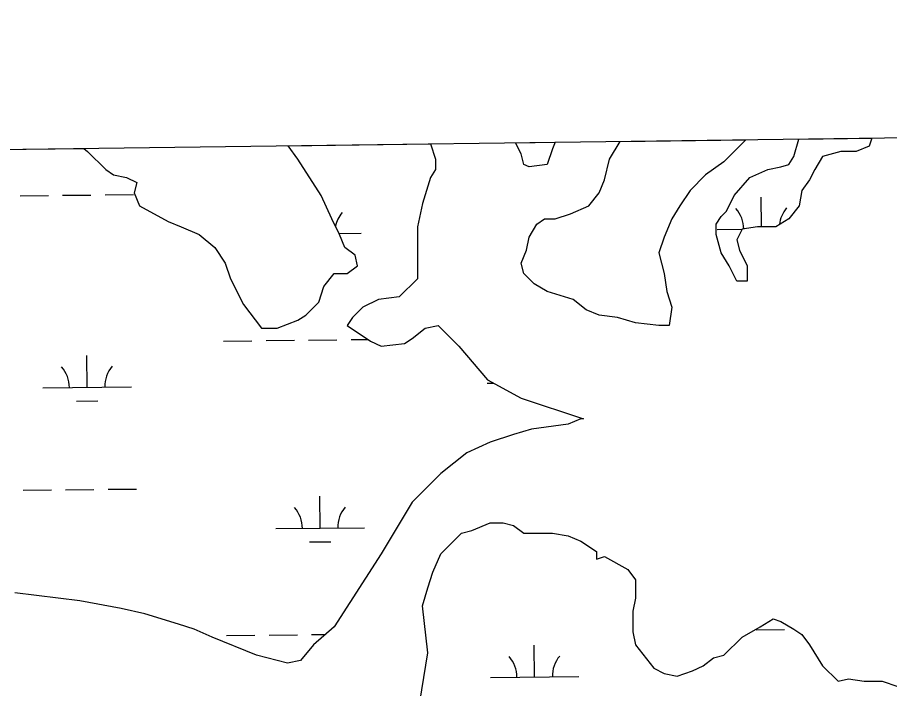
# Model space of a CAD drawing. Extents: x 3734862 to 3772949, y 391520 to 417239.
# Drawn here: x 3759161 to 3760146, y 414689 to 415447 of the extents above; entities that cross this region are included whole.
import ezdxf

# ---------------------------------------------------------------- set-up
doc = ezdxf.new("R2010")
doc.units = 0
for name, color, linetype in [('V-GRID-FRAM', 7, 'Continuous'), ('V-TOPO-SHOR', 7, 'Continuous'), ('V-WETL-SWMP', 7, 'Continuous')]:
    doc.layers.add(name, color=color, linetype=linetype)

msp = doc.modelspace()

# ---------------------------------------------------------------- linework, layer by layer
at = {"layer": 'V-GRID-FRAM'}
msp.add_lwpolyline([(3738832.32, 415033.81), (3770599.18, 415447.36), (3770843.79, 397266.59), (3739061.07, 396852.84), (3738832.32, 415033.81)], dxfattribs=at)
at = {"layer": 'V-TOPO-SHOR'}
for p, q in [((3759730.13, 415293.09), (3759723.79, 415305.78)), ((3759768.28, 415306.36), (3759765.32, 415298.95)), ((3759829.83, 415287.22), (3759841.89, 415307.32)), ((3759983.73, 415309.17), (3759958.86, 415284.28)), ((3760038.04, 415290.15), (3760043.69, 415309.95)), ((3760126.12, 415311.02), (3760123.07, 415301.89)), ((3759236.25, 415299.44), (3759240.43, 415296.01)), ((3759240.43, 415296.01), (3759260.96, 415275.47)), ((3759477.95, 415287.21), (3759467.08, 415302.44)), ((3759627.6, 415304.53), (3759633.37, 415287.22)), ((3759765.32, 415298.95), (3759759.46, 415281.35)), ((3760090.82, 415296.02), (3760070.29, 415290.15)), ((3760108.41, 415296.02), (3760090.82, 415296.02)), ((3760123.07, 415301.89), (3760108.41, 415296.02)), ((3759504.35, 415246.13), (3759477.95, 415287.21)), ((3759633.37, 415287.22), (3759633.37, 415275.48)), ((3759733.07, 415281.35), (3759730.13, 415293.09)), ((3759823.97, 415263.74), (3759829.83, 415287.22)), ((3760032.17, 415281.35), (3760038.04, 415290.15)), ((3760070.29, 415290.15), (3760061.49, 415275.48)), ((3759260.96, 415275.47), (3759269.75, 415269.6)), ((3759633.37, 415275.48), (3759627.5, 415266.68)), ((3759738.93, 415278.41), (3759733.07, 415281.35)), ((3759759.46, 415281.35), (3759738.93, 415278.41)), ((3759958.86, 415284.28), (3759938.33, 415269.61)), ((3759988.18, 415266.68), (3760008.71, 415275.48)), ((3760008.71, 415275.48), (3760023.37, 415278.41)), ((3760023.37, 415278.41), (3760032.17, 415281.35)), ((3760061.49, 415275.48), (3760055.63, 415263.74)), ((3759269.75, 415269.6), (3759284.42, 415266.67)), ((3759284.42, 415266.67), (3759296.15, 415260.8)), ((3759627.5, 415266.68), (3759618.7, 415237.33)), ((3759938.33, 415269.61), (3759920.74, 415252)), ((3759970.59, 415246.14), (3759988.18, 415266.68)), ((3759296.15, 415260.8), (3759293.21, 415249.06)), ((3759818.1, 415249.07), (3759823.97, 415263.74)), ((3760055.63, 415263.74), (3760046.83, 415252)), ((3759293.21, 415249.06), (3759299.08, 415234.39)), ((3759516.07, 415219.72), (3759504.35, 415246.13)), ((3759806.38, 415234.4), (3759818.1, 415249.07)), ((3759920.74, 415252), (3759909.01, 415234.4)), ((3759961.79, 415228.53), (3759970.59, 415246.14)), ((3760046.83, 415252), (3760043.9, 415234.4)), ((3759618.7, 415237.33), (3759612.84, 415210.92)), ((3759299.08, 415234.39), (3759331.33, 415216.79)), ((3759785.85, 415225.6), (3759806.38, 415234.4)), ((3759909.01, 415234.4), (3759900.21, 415219.73)), ((3759955.93, 415222.66), (3759961.79, 415228.53)), ((3760043.9, 415234.4), (3760032.17, 415219.73)), ((3759331.33, 415216.79), (3759346, 415210.92)), ((3759524.87, 415202.12), (3759516.07, 415219.72)), ((3759747.73, 415213.86), (3759756.52, 415219.73)), ((3759756.52, 415219.73), (3759768.25, 415219.73)), ((3759768.25, 415219.73), (3759785.85, 415225.6)), ((3759900.21, 415219.73), (3759891.42, 415199.19)), ((3759950.06, 415213.86), (3759955.93, 415222.66)), ((3760032.17, 415219.73), (3760017.51, 415210.92)), ((3759346, 415210.92), (3759366.52, 415202.12)), ((3759612.84, 415210.92), (3759612.84, 415152.24)), ((3759738.93, 415199.19), (3759747.73, 415213.86)), ((3759950.06, 415202.12), (3759950.06, 415213.86)), ((3759979.39, 415207.99), (3759973.52, 415196.25)), ((3759996.98, 415210.92), (3759979.39, 415207.99)), ((3760017.51, 415210.92), (3759996.98, 415210.92)), ((3759366.52, 415202.12), (3759384.12, 415187.44)), ((3759530.74, 415187.44), (3759524.87, 415202.12)), ((3759736, 415184.52), (3759738.93, 415199.19)), ((3759891.42, 415199.19), (3759885.55, 415181.58)), ((3759955.93, 415181.58), (3759950.06, 415202.12)), ((3759384.12, 415187.44), (3759395.85, 415169.84)), ((3759542.47, 415178.64), (3759530.74, 415187.44)), ((3759973.52, 415196.25), (3759976.46, 415184.52)), ((3759545.4, 415166.9), (3759542.47, 415178.64)), ((3759730.13, 415169.84), (3759736, 415184.52)), ((3759885.55, 415181.58), (3759891.42, 415158.11)), ((3759964.73, 415166.91), (3759955.93, 415181.58)), ((3759976.46, 415184.52), (3759985.25, 415166.91)), ((3759395.85, 415169.84), (3759401.71, 415152.23)), ((3759733.07, 415158.11), (3759730.13, 415169.84)), ((3759507.28, 415143.43), (3759519.01, 415158.1)), ((3759519.01, 415158.1), (3759533.67, 415158.1)), ((3759533.67, 415158.1), (3759545.4, 415166.9)), ((3759744.8, 415146.37), (3759733.07, 415158.11)), ((3759891.42, 415158.11), (3759894.35, 415137.57)), ((3759973.52, 415149.3), (3759964.73, 415166.91)), ((3759985.25, 415166.91), (3759985.25, 415149.3)), ((3759401.71, 415152.23), (3759416.37, 415122.89)), ((3759612.84, 415152.24), (3759592.31, 415131.7)), ((3759985.25, 415149.3), (3759973.52, 415149.3)), ((3759501.41, 415125.82), (3759507.28, 415143.43)), ((3759759.46, 415137.57), (3759744.8, 415146.37)), ((3759788.78, 415128.76), (3759759.46, 415137.57)), ((3759894.35, 415137.57), (3759900.21, 415119.96)), ((3759568.85, 415128.76), (3759551.26, 415119.96)), ((3759592.31, 415131.7), (3759568.85, 415128.76)), ((3759803.44, 415117.03), (3759788.78, 415128.76)), ((3759416.37, 415122.89), (3759436.9, 415096.48)), ((3759486.75, 415111.15), (3759501.41, 415125.82)), ((3759551.26, 415119.96), (3759539.53, 415108.22)), ((3759900.21, 415119.96), (3759897.28, 415099.42)), ((3759477.95, 415105.28), (3759486.75, 415111.15)), ((3759539.53, 415108.22), (3759533.66, 415099.42)), ((3759818.1, 415111.16), (3759803.44, 415117.03)), ((3759838.63, 415108.22), (3759818.1, 415111.16)), ((3759859.16, 415102.35), (3759838.63, 415108.22)), ((3759454.49, 415096.48), (3759477.95, 415105.28)), ((3759533.66, 415099.42), (3759560.06, 415081.81)), ((3759621.64, 415096.49), (3759636.3, 415099.42)), ((3759636.3, 415099.42), (3759659.76, 415075.95)), ((3759885.55, 415099.42), (3759859.16, 415102.35)), ((3759897.28, 415099.42), (3759885.55, 415099.42)), ((3759436.9, 415096.48), (3759454.49, 415096.48)), ((3759606.97, 415084.75), (3759621.64, 415096.49)), ((3759560.06, 415081.81), (3759571.78, 415075.95)), ((3759571.78, 415075.95), (3759598.18, 415078.88)), ((3759598.18, 415078.88), (3759606.97, 415084.75)), ((3759659.76, 415075.95), (3759692.01, 415037.8)), ((3759692.01, 415037.8), (3759730.13, 415017.26)), ((3759730.13, 415017.26), (3759800.51, 414993.78)), ((3759797.58, 414993.78), (3759782.92, 414987.92)), ((3759800.51, 414993.78), (3759797.58, 414993.78)), ((3759741.86, 414982.05), (3759721.34, 414976.18)), ((3759782.92, 414987.92), (3759741.86, 414982.05)), ((3759721.34, 414976.18), (3759694.95, 414967.38)), ((3759694.95, 414967.38), (3759668.55, 414955.64)), ((3759668.55, 414955.64), (3759639.23, 414932.16)), ((3759639.23, 414932.16), (3759606.97, 414899.89)), ((3759606.97, 414899.89), (3759571.78, 414841.2)), ((3759674.42, 414867.61), (3759694.95, 414876.41)), ((3759694.95, 414876.41), (3759709.61, 414876.41)), ((3759709.61, 414876.41), (3759721.34, 414873.48)), ((3759721.34, 414873.48), (3759733.07, 414864.67)), ((3759639.23, 414841.2), (3759662.69, 414864.67)), ((3759662.69, 414864.67), (3759674.42, 414867.61)), ((3759733.07, 414864.67), (3759765.32, 414864.67)), ((3759765.32, 414864.67), (3759782.92, 414861.74)), ((3759782.92, 414861.74), (3759797.58, 414855.87)), ((3759797.58, 414855.87), (3759815.17, 414844.14)), ((3759815.17, 414844.14), (3759815.17, 414835.33)), ((3759571.78, 414841.2), (3759519, 414759.04)), ((3759630.43, 414820.66), (3759639.23, 414841.2)), ((3759815.17, 414835.33), (3759823.97, 414838.27)), ((3759823.97, 414838.27), (3759850.36, 414823.6)), ((3759850.36, 414823.6), (3759859.16, 414811.86)), ((3759624.57, 414803.05), (3759630.43, 414820.66)), ((3759618.7, 414782.51), (3759624.57, 414803.05)), ((3759859.16, 414811.86), (3759859.16, 414791.32)), ((3759231.63, 414788.38), (3759158.32, 414797.19)), ((3759278.54, 414779.58), (3759231.63, 414788.38)), ((3759859.16, 414791.32), (3759856.23, 414776.65)), ((3759304.94, 414773.71), (3759278.54, 414779.58)), ((3759343.06, 414761.98), (3759304.94, 414773.71)), ((3759624.57, 414729.7), (3759618.7, 414782.51)), ((3759856.23, 414776.65), (3759856.23, 414753.17)), ((3759999.91, 414759.04), (3760014.58, 414767.84)), ((3760014.58, 414767.84), (3760023.37, 414764.91)), ((3760023.37, 414764.91), (3760038.04, 414756.1)), ((3759360.65, 414756.11), (3759343.06, 414761.98)), ((3759381.18, 414747.3), (3759360.65, 414756.11)), ((3759519, 414759.04), (3759495.54, 414738.5)), ((3759979.39, 414747.3), (3759999.91, 414759.04)), ((3760038.04, 414756.1), (3760046.83, 414750.24)), ((3759431.03, 414726.76), (3759381.18, 414747.3)), ((3759856.23, 414753.17), (3759859.16, 414738.5)), ((3759958.86, 414726.76), (3759979.39, 414747.3)), ((3760046.83, 414750.24), (3760055.63, 414738.5)), ((3759495.54, 414738.5), (3759480.88, 414720.89)), ((3759859.16, 414738.5), (3759879.69, 414712.09)), ((3760055.63, 414738.5), (3760070.29, 414715.03)), ((3759466.22, 414717.96), (3759431.03, 414726.76)), ((3759615.77, 414673.95), (3759624.57, 414729.7)), ((3759947.13, 414723.83), (3759958.86, 414726.76)), ((3759480.88, 414720.89), (3759466.22, 414717.96)), ((3759923.67, 414709.16), (3759935.4, 414715.03)), ((3759935.4, 414715.03), (3759947.13, 414723.83)), ((3760070.29, 414715.03), (3760087.89, 414697.42)), ((3759879.69, 414712.09), (3759891.42, 414706.22)), ((3759891.42, 414706.22), (3759906.08, 414703.29)), ((3759906.08, 414703.29), (3759923.67, 414709.16)), ((3760087.89, 414697.42), (3760099.62, 414700.35)), ((3760099.62, 414700.35), (3760117.21, 414697.42)), ((3760117.21, 414697.42), (3760137.74, 414697.42)), ((3760137.74, 414697.42), (3760155.33, 414691.55))]:
    msp.add_line(p, q, dxfattribs=at)
at = {"layer": 'V-WETL-SWMP'}
for p, q in [((3759723.79, 415305.78), (3759768.28, 415306.36)), ((3759730.13, 415293.09), (3759723.79, 415305.78)), ((3759768.28, 415306.36), (3759765.32, 415298.95)), ((3759829.83, 415287.22), (3759841.89, 415307.32)), ((3759841.89, 415307.32), (3759983.73, 415309.17)), ((3759983.73, 415309.17), (3759958.86, 415284.28)), ((3760038.04, 415290.15), (3760043.69, 415309.95)), ((3760043.69, 415309.95), (3760126.12, 415311.02)), ((3760126.12, 415311.02), (3760123.07, 415301.89)), ((3755613.13, 415252.27), (3759236.25, 415299.44)), ((3759236.25, 415299.44), (3759240.43, 415296.01)), ((3759240.43, 415296.01), (3759260.96, 415275.47)), ((3759467.08, 415302.44), (3759627.6, 415304.53)), ((3759477.95, 415287.21), (3759467.08, 415302.44)), ((3759627.6, 415304.53), (3759633.37, 415287.22)), ((3759765.32, 415298.95), (3759759.46, 415281.35)), ((3760090.82, 415296.02), (3760070.29, 415290.15)), ((3760108.41, 415296.02), (3760090.82, 415296.02)), ((3760123.07, 415301.89), (3760108.41, 415296.02)), ((3759504.35, 415246.13), (3759477.95, 415287.21)), ((3759633.37, 415287.22), (3759633.37, 415275.48)), ((3759733.07, 415281.35), (3759730.13, 415293.09)), ((3759823.97, 415263.74), (3759829.83, 415287.22)), ((3760032.17, 415281.35), (3760038.04, 415290.15)), ((3760070.29, 415290.15), (3760061.49, 415275.48)), ((3759260.96, 415275.47), (3759269.75, 415269.6)), ((3759633.37, 415275.48), (3759627.5, 415266.68)), ((3759738.93, 415278.41), (3759733.07, 415281.35)), ((3759759.46, 415281.35), (3759738.93, 415278.41)), ((3759958.86, 415284.28), (3759938.33, 415269.61)), ((3759988.18, 415266.68), (3760008.71, 415275.48)), ((3760008.71, 415275.48), (3760023.37, 415278.41)), ((3760023.37, 415278.41), (3760032.17, 415281.35)), ((3760061.49, 415275.48), (3760055.63, 415263.74)), ((3759269.75, 415269.6), (3759284.42, 415266.67)), ((3759284.42, 415266.67), (3759296.15, 415260.8)), ((3759627.5, 415266.68), (3759618.7, 415237.33)), ((3759938.33, 415269.61), (3759920.74, 415252)), ((3759970.59, 415246.14), (3759988.18, 415266.68)), ((3759296.15, 415260.8), (3759293.21, 415249.06)), ((3759818.1, 415249.07), (3759823.97, 415263.74)), ((3760055.63, 415263.74), (3760046.83, 415252)), ((3759164.16, 415245.91), (3759196.16, 415246.24)), ((3759212.16, 415246.41), (3759244.16, 415246.75)), ((3759260.16, 415246.92), (3759292.16, 415247.26)), ((3759293.21, 415249.06), (3759299.08, 415234.39)), ((3759516.07, 415219.72), (3759504.35, 415246.13)), ((3759806.38, 415234.4), (3759818.1, 415249.07)), ((3759920.74, 415252), (3759909.01, 415234.4)), ((3759961.79, 415228.53), (3759970.59, 415246.14)), ((3760046.83, 415252), (3760043.9, 415234.4)), ((3759618.7, 415237.33), (3759612.84, 415210.92)), ((3760001.33, 415210.92), (3760000.98, 415244.31)), ((3759299.08, 415234.39), (3759331.33, 415216.79)), ((3759785.85, 415225.6), (3759806.38, 415234.4)), ((3759909.01, 415234.4), (3759900.21, 415219.73)), ((3759955.93, 415222.66), (3759961.79, 415228.53)), ((3760043.9, 415234.4), (3760032.17, 415219.73)), ((3759331.33, 415216.79), (3759346, 415210.92)), ((3759524.87, 415202.12), (3759516.07, 415219.72)), ((3759747.73, 415213.86), (3759756.52, 415219.73)), ((3759756.52, 415219.73), (3759768.25, 415219.73)), ((3759768.25, 415219.73), (3759785.85, 415225.6)), ((3759900.21, 415219.73), (3759891.42, 415199.19)), ((3759950.06, 415213.86), (3759955.93, 415222.66)), ((3760032.17, 415219.73), (3760017.51, 415210.92)), ((3759346, 415210.92), (3759366.52, 415202.12)), ((3759612.84, 415210.92), (3759612.84, 415152.24)), ((3759738.93, 415199.19), (3759747.73, 415213.86)), ((3759950.06, 415202.12), (3759950.06, 415213.86)), ((3759951.36, 415207.79), (3759979.99, 415208.09)), ((3759979.39, 415207.99), (3759973.52, 415196.25)), ((3759996.98, 415210.92), (3759979.39, 415207.99)), ((3760017.51, 415210.92), (3759996.98, 415210.92)), ((3759366.52, 415202.12), (3759384.12, 415187.44)), ((3759524.29, 415203.28), (3759549.48, 415203.54)), ((3759530.74, 415187.44), (3759524.87, 415202.12)), ((3759736, 415184.52), (3759738.93, 415199.19)), ((3759891.42, 415199.19), (3759885.55, 415181.58)), ((3759955.93, 415181.58), (3759950.06, 415202.12)), ((3759384.12, 415187.44), (3759395.85, 415169.84)), ((3759542.47, 415178.64), (3759530.74, 415187.44)), ((3759973.52, 415196.25), (3759976.46, 415184.52)), ((3759545.4, 415166.9), (3759542.47, 415178.64)), ((3759730.13, 415169.84), (3759736, 415184.52)), ((3759885.55, 415181.58), (3759891.42, 415158.11)), ((3759964.73, 415166.91), (3759955.93, 415181.58)), ((3759976.46, 415184.52), (3759985.25, 415166.91)), ((3759395.85, 415169.84), (3759401.71, 415152.23)), ((3759733.07, 415158.11), (3759730.13, 415169.84)), ((3759507.28, 415143.43), (3759519.01, 415158.1)), ((3759519.01, 415158.1), (3759533.67, 415158.1)), ((3759533.67, 415158.1), (3759545.4, 415166.9)), ((3759744.8, 415146.37), (3759733.07, 415158.11)), ((3759891.42, 415158.11), (3759894.35, 415137.57)), ((3759973.52, 415149.3), (3759964.73, 415166.91)), ((3759985.25, 415166.91), (3759985.25, 415149.3)), ((3759401.71, 415152.23), (3759416.37, 415122.89)), ((3759612.84, 415152.24), (3759592.31, 415131.7)), ((3759985.25, 415149.3), (3759973.52, 415149.3)), ((3759501.41, 415125.82), (3759507.28, 415143.43)), ((3759759.46, 415137.57), (3759744.8, 415146.37)), ((3759788.78, 415128.76), (3759759.46, 415137.57)), ((3759894.35, 415137.57), (3759900.21, 415119.96)), ((3759568.85, 415128.76), (3759551.26, 415119.96)), ((3759592.31, 415131.7), (3759568.85, 415128.76)), ((3759803.44, 415117.03), (3759788.78, 415128.76)), ((3759416.37, 415122.89), (3759436.9, 415096.48)), ((3759486.75, 415111.15), (3759501.41, 415125.82)), ((3759551.26, 415119.96), (3759539.53, 415108.22)), ((3759900.21, 415119.96), (3759897.28, 415099.42)), ((3759477.95, 415105.28), (3759486.75, 415111.15)), ((3759539.53, 415108.22), (3759533.66, 415099.42)), ((3759818.1, 415111.16), (3759803.44, 415117.03)), ((3759838.63, 415108.22), (3759818.1, 415111.16)), ((3759859.16, 415102.35), (3759838.63, 415108.22)), ((3759454.49, 415096.48), (3759477.95, 415105.28)), ((3759533.66, 415099.42), (3759560.06, 415081.81)), ((3759621.64, 415096.49), (3759636.3, 415099.42)), ((3759636.3, 415099.42), (3759659.76, 415075.95)), ((3759885.55, 415099.42), (3759859.16, 415102.35)), ((3759897.28, 415099.42), (3759885.55, 415099.42)), ((3759436.9, 415096.48), (3759454.49, 415096.48)), ((3759606.97, 415084.75), (3759621.64, 415096.49)), ((3759393.91, 415081.82), (3759425.91, 415082.16)), ((3759441.91, 415082.33), (3759473.9, 415082.67)), ((3759489.9, 415082.84), (3759521.9, 415083.17)), ((3759537.9, 415083.34), (3759557.45, 415083.55)), ((3759560.06, 415081.81), (3759571.78, 415075.95)), ((3759571.78, 415075.95), (3759598.18, 415078.88)), ((3759598.18, 415078.88), (3759606.97, 415084.75)), ((3759659.76, 415075.95), (3759692.01, 415037.8)), ((3759239.86, 415029.45), (3759239.48, 415065.45)), ((3759189.86, 415028.92), (3759289.86, 415029.98)), ((3759691.74, 415034.22), (3759698.52, 415034.29)), ((3759692.01, 415037.8), (3759730.13, 415017.26)), ((3759228.02, 415013.89), (3759252.02, 415014.15)), ((3759730.13, 415017.26), (3759800.51, 414993.78)), ((3759797.58, 414993.78), (3759782.92, 414987.92)), ((3759800.51, 414993.78), (3759797.58, 414993.78)), ((3759741.86, 414982.05), (3759721.34, 414976.18)), ((3759782.92, 414987.92), (3759741.86, 414982.05)), ((3759721.34, 414976.18), (3759694.95, 414967.38)), ((3759694.95, 414967.38), (3759668.55, 414955.64)), ((3759668.55, 414955.64), (3759639.23, 414932.16)), ((3759639.23, 414932.16), (3759606.97, 414899.89)), ((3759167.68, 414913.25), (3759199.67, 414913.59)), ((3759215.67, 414913.76), (3759247.67, 414914.09)), ((3759263.67, 414914.26), (3759295.67, 414914.6)), ((3759502.99, 414870.36), (3759502.61, 414906.36)), ((3759606.97, 414899.89), (3759571.78, 414841.2)), ((3759674.42, 414867.61), (3759694.95, 414876.41)), ((3759694.95, 414876.41), (3759709.61, 414876.41)), ((3759709.61, 414876.41), (3759721.34, 414873.48)), ((3759721.34, 414873.48), (3759733.07, 414864.67)), ((3759452.99, 414869.83), (3759552.99, 414870.89)), ((3759639.23, 414841.2), (3759662.69, 414864.67)), ((3759662.69, 414864.67), (3759674.42, 414867.61)), ((3759733.07, 414864.67), (3759765.32, 414864.67)), ((3759765.32, 414864.67), (3759782.92, 414861.74)), ((3759782.92, 414861.74), (3759797.58, 414855.87)), ((3759491.16, 414854.8), (3759515.15, 414855.06)), ((3759797.58, 414855.87), (3759815.17, 414844.14)), ((3759815.17, 414844.14), (3759815.17, 414835.33)), ((3759571.78, 414841.2), (3759519, 414759.04)), ((3759630.43, 414820.66), (3759639.23, 414841.2)), ((3759815.17, 414835.33), (3759823.97, 414838.27)), ((3759823.97, 414838.27), (3759850.36, 414823.6)), ((3759850.36, 414823.6), (3759859.16, 414811.86)), ((3759624.57, 414803.05), (3759630.43, 414820.66)), ((3759618.7, 414782.51), (3759624.57, 414803.05)), ((3759859.16, 414811.86), (3759859.16, 414791.32)), ((3759231.63, 414788.38), (3759158.32, 414797.19)), ((3759278.54, 414779.58), (3759231.63, 414788.38)), ((3759859.16, 414791.32), (3759856.23, 414776.65)), ((3759304.94, 414773.71), (3759278.54, 414779.58)), ((3759343.06, 414761.98), (3759304.94, 414773.71)), ((3759624.57, 414729.7), (3759618.7, 414782.51)), ((3759856.23, 414776.65), (3759856.23, 414753.17)), ((3759999.91, 414759.04), (3760014.58, 414767.84)), ((3760014.58, 414767.84), (3760023.37, 414764.91)), ((3760023.37, 414764.91), (3760038.04, 414756.1)), ((3759360.65, 414756.11), (3759343.06, 414761.98)), ((3759381.18, 414747.3), (3759360.65, 414756.11)), ((3759519, 414759.04), (3759495.54, 414738.5)), ((3759979.39, 414747.3), (3759999.91, 414759.04)), ((3759995.3, 414755.48), (3760027.3, 414755.82)), ((3760038.04, 414756.1), (3760046.83, 414750.24)), ((3759431.03, 414726.76), (3759381.18, 414747.3)), ((3759397.42, 414749.17), (3759429.42, 414749.5)), ((3759445.42, 414749.67), (3759477.42, 414750.01)), ((3759493.42, 414750.18), (3759509.07, 414750.35)), ((3759856.23, 414753.17), (3759859.16, 414738.5)), ((3759958.86, 414726.76), (3759979.39, 414747.3)), ((3760046.83, 414750.24), (3760055.63, 414738.5)), ((3759495.54, 414738.5), (3759480.88, 414720.89)), ((3759745.25, 414702.1), (3759744.87, 414738.09)), ((3759859.16, 414738.5), (3759879.69, 414712.09)), ((3760055.63, 414738.5), (3760070.29, 414715.03)), ((3759466.22, 414717.96), (3759431.03, 414726.76)), ((3759615.77, 414673.95), (3759624.57, 414729.7)), ((3759947.13, 414723.83), (3759958.86, 414726.76)), ((3759480.88, 414720.89), (3759466.22, 414717.96)), ((3759923.67, 414709.16), (3759935.4, 414715.03)), ((3759935.4, 414715.03), (3759947.13, 414723.83)), ((3760070.29, 414715.03), (3760087.89, 414697.42)), ((3759879.69, 414712.09), (3759891.42, 414706.22)), ((3759891.42, 414706.22), (3759906.08, 414703.29)), ((3759906.08, 414703.29), (3759923.67, 414709.16)), ((3759695.26, 414701.57), (3759795.25, 414702.62)), ((3760087.89, 414697.42), (3760099.62, 414700.35)), ((3760099.62, 414700.35), (3760117.21, 414697.42)), ((3760117.21, 414697.42), (3760137.74, 414697.42)), ((3760137.74, 414697.42), (3760155.33, 414691.55))]:
    msp.add_line(p, q, dxfattribs=at)
for centre, start, end in [((3759554.71, 415204.07), 139.83336, 168.01286), ((3759946.11, 415208.21), 0.18091, 41.37702), ((3760056.59, 415209.37), 139.83336, 173.49966), ((3759184.62, 415029.34), 359.83336, 41.37702), ((3759295.1, 415030.51), 139.83336, 181.37702), ((3759447.75, 414870.25), 359.83336, 41.37702), ((3759558.23, 414871.42), 139.83336, 181.37702), ((3759690.01, 414701.99), 359.83336, 41.37702), ((3759800.49, 414703.15), 139.83336, 181.37702)]:
    msp.add_arc(centre, 35.25, start, end, dxfattribs=at)

doc.saveas('drawing.dxf')
